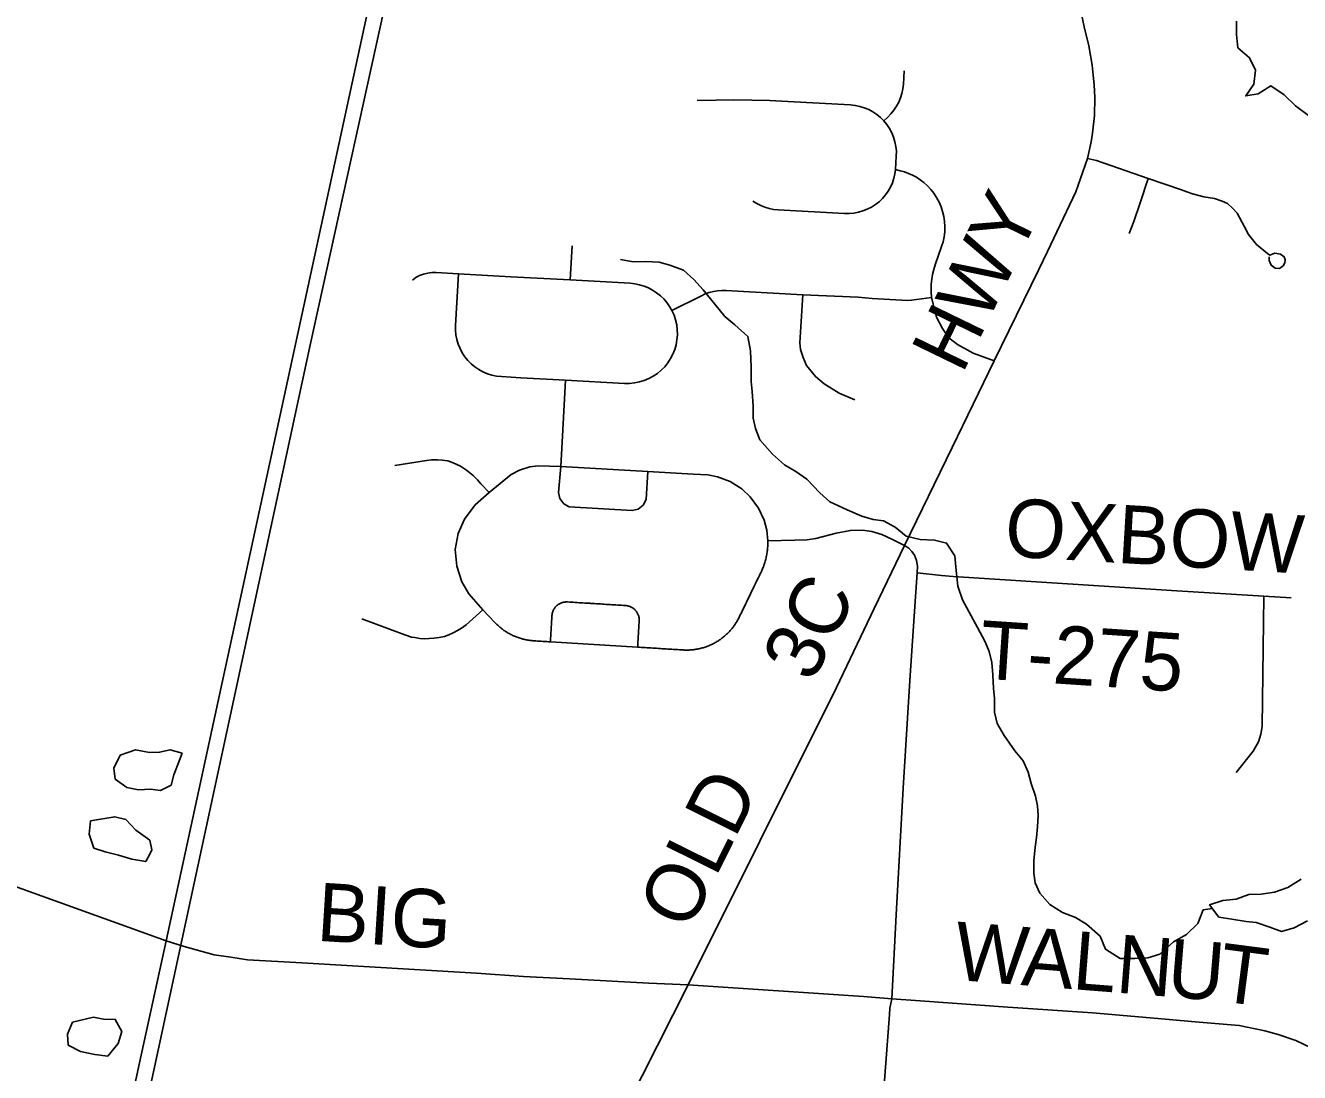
# Model space of a CAD drawing. Extents: x 114843 to 284848, y 317643 to 566895.
# Drawn here: x 229664 to 236222, y 465676 to 471065 of the extents above; entities that cross this region are included whole.
import ezdxf

# ---------------------------------------------------------------- set-up
doc = ezdxf.new("R2010")
doc.units = 0
for name, color, linetype in [('GM_X_County_Road', 7, 'Continuous'), ('GM_X_County_Road_Text', 7, 'Continuous'), ('GM_X_Major_Lake', 7, 'Continuous'), ('GM_X_Minor_Lake', 7, 'Continuous'), ('GM_X_Minor_River', 7, 'Continuous'), ('GM_X_Rail_Line', 7, 'Continuous'), ('GM_X_State_Route', 7, 'Continuous'), ('GM_X_Township_Road', 7, 'Continuous'), ('GM_X_Township_Road_Text', 7, 'Continuous')]:
    doc.layers.add(name, color=color, linetype=linetype)

msp = doc.modelspace()

# ---------------------------------------------------------------- linework, layer by layer
at = {"layer": 'GM_X_County_Road'}
for points in [[(235131, 470380.7), (235149.3, 470466.2), (235156.3, 470511.4), (235165.7, 470602.3), (235168.7, 470693.7), (235164.9, 470759.4), (235160.2, 470809.8), (235154, 470860.1), (235136.6, 470959.8), (235113.1, 471058.3), (235072.3, 471255.7)], [(234878.2, 469806.4), (234924.3, 469900.9), (235070.5, 470208.6), (235131, 470380.7)], [(228452.8, 456746.9), (228568.8, 456989.6), (229378.7, 458650.2), (229668.9, 459249.2), (230356.8, 460667.5), (230882.9, 461737.6), (231004.4, 461985.7), (231182.9, 462352.8), (231471.2, 462933.6), (231589.6, 463179.4), (231843, 463658.4), (232445, 464881.6), (233074, 466127.7), (233443.8, 466866.3), (233837.9, 467658.4), (234031.8, 468064.3), (234188.3, 468389.2), (234433.5, 468893.6), (234650.3, 469338.7), (234878.2, 469806.4)], [(234123.2, 466054.7), (234144.7, 466488.4), (234182.2, 467139.6), (234216.1, 467693.1), (234242.6, 468099.6), (234253.3, 468248), (234254.9, 468282.8), (234250.7, 468311.3), (234240.2, 468338.1), (234226.9, 468358.5), (234210.7, 468374.6), (234188.3, 468389.2)], [(234030.8, 462482.6), (233991.1, 462612.3), (233949.9, 462766), (233940.9, 462830.5), (233937.3, 462901.4), (233937.9, 462936.8), (233959.6, 463307.9), (233976, 463591.4), (234000.9, 464039.5), (234040.6, 464879.8), (234061.9, 465274.8), (234075.7, 465498.7), (234110.5, 465974), (234113.6, 466007), (234123.2, 466054.7)]]:
    msp.add_lwpolyline(points, dxfattribs=at)
at = {"layer": 'GM_X_Major_Lake'}
for points in [[(236274.7, 470597), (236200.7, 470650.8), (236142.7, 470708.8), (236074.8, 470754.7), (236008.9, 470712.5), (235945, 470702.4), (235986.9, 470762.5), (235994.8, 470834.6), (235964.8, 470898.5), (235904.8, 470950.5), (235896.7, 471018.5), (235896.7, 471086.5)], [(236262.3, 466456.7), (236194.4, 466420.6), (236128.5, 466402.4), (236068.6, 466424.3), (235998.6, 466448.2), (235946.7, 466454.1), (235872.8, 466466), (235806.8, 466475.9), (235758.8, 466539.8), (235826.7, 466562), (235894.7, 466568.1), (235960.6, 466592.2), (236024.5, 466594.4), (236092.4, 466604.5), (236162.3, 466628.6), (236230.2, 466670.8)]]:
    msp.add_lwpolyline(points, dxfattribs=at)
at = {"layer": 'GM_X_Minor_Lake'}
for points in [[(230457.3, 467283.5), (230469.9, 467319.5), (230407.8, 467336.9), (230353.9, 467324.5), (230302, 467324), (230230, 467337.4), (230150.3, 467308.7)], [(230150.3, 467308.7), (230118.8, 467242.4), (230125.3, 467186.4), (230185.6, 467142.9), (230245.6, 467131.4), (230307.5, 467133.9), (230359.5, 467128.4), (230413.3, 467154.9), (230426.8, 467209), (230457.3, 467283.5)], [(230304.7, 466803.8), (230314.1, 466821.8), (230303.7, 466871.7), (230231.3, 466923.1), (230180.9, 466978.7), (230122.9, 466992.2), (229999.2, 466971.1)], [(229999.2, 466971.1), (229991.7, 466903), (230016.3, 466831.2), (230074.4, 466811.7), (230142.5, 466794.3), (230210.5, 466774.8), (230282.6, 466761.5), (230304.7, 466803.8)], [(230109.5, 465788.3), (230140.4, 465825.6), (230159.8, 465887.8), (230125.4, 465949.5), (230065.4, 465951), (230013.4, 465960.5), (229905.7, 465935.6)], [(229905.7, 465935.6), (229880.2, 465873.3), (229882.7, 465817.3), (229946.9, 465783.8), (230020.9, 465768.5), (230086.9, 465761.1), (230109.5, 465788.3)]]:
    msp.add_lwpolyline(points, dxfattribs=at)
at = {"layer": 'GM_X_Minor_River'}
msp.add_lwpolyline([(235773.5, 466520.3), (235725.3, 466513.4), (235697.9, 466443.1), (235640.4, 466386.6), (235572.8, 466347.9), (235503.3, 466285.3), (235441.5, 466266.7), (235373.6, 466262.1), (235297.7, 466263.4), (235223.4, 466310.8), (235194.9, 466378.6), (235124.5, 466440), (235068.2, 466473.5), (235002.1, 466499), (234935.8, 466540.4), (234885.4, 466600), (234861, 466651.8), (234854.6, 466701.8), (234854.1, 466765.8), (234861.5, 466836), (234867.1, 466886), (234872.6, 466940.1), (234876.2, 466998.2), (234873.8, 467048.2), (234863.4, 467098.1), (234840.9, 467164), (234824.4, 467221.8), (234800, 467279.7), (234755.6, 467331.3), (234701, 467410.9), (234664.5, 467472.6), (234652.1, 467530.5), (234651.5, 467602.5), (234647.1, 467652.5), (234642.5, 467722.5), (234638, 467786.5), (234623.6, 467842.4), (234603.2, 467892.3), (234564.7, 467966), (234522, 468045.6), (234487.6, 468109.4), (234463, 468179.2), (234454.4, 468259.1), (234447.8, 468335.1), (234405.3, 468400.8), (234343.2, 468416.3), (234269.3, 468419.6), (234197.2, 468437), (234140.9, 468482.5), (234080.7, 468516), (234026.7, 468521.5), (233968.6, 468539), (233892.4, 468572.4), (233804.2, 468613.6), (233751.8, 468659.2), (233685.3, 468730.6), (233629.1, 468770.1), (233570.8, 468803.6), (233508.5, 468859.1), (233443.9, 468932.6), (233421.5, 468990.4), (233409.1, 469044.3), (233408.6, 469106.4), (233404, 469180.4), (233399.5, 469232.4), (233399, 469306.4), (233396.3, 469390.4), (233381.7, 469464.3), (233315.3, 469523.8), (233263, 469567.3), (233212.5, 469630.9), (233152, 469704.4), (233103.6, 469758), (233051.3, 469805.6), (232981.1, 469831), (232925, 469846.5), (232857.1, 469849.9), (232791.2, 469849.3), (232727.1, 469860.8)], dxfattribs=at)
at = {"layer": 'GM_X_Rail_Line'}
msp.add_lwpolyline([(226780, 449260.9), (227372, 451998.2), (228493.8, 457281.6), (229748.5, 463013.5), (231131.5, 469427.4), (232050.9, 473605.1), (232281.6, 474116.9), (232537.2, 474624.4), (232878.6, 475119.9), (233175.5, 475473), (233592, 475928.6), (234287.2, 476526.2), (236117, 478006.2), (236539.4, 478352.1), (237354.1, 479001.8), (237912.8, 479585), (238616.9, 480450.4), (239985.7, 482253.7)], dxfattribs=at)
at = {"layer": 'GM_X_State_Route'}
msp.add_lwpolyline([(229847.4, 463859.3), (229935.7, 464265.8), (230056.9, 464825), (230251.4, 465725.3), (230388.6, 466354), (231703.6, 472426), (232534, 476266.8)], dxfattribs=at)
at = {"layer": 'GM_X_Township_Road'}
for p, q in [((235401, 470151.5), (235442.7, 470277.7)), ((232467.2, 469755), (232476.9, 469931.4)), ((229436.5, 466696.4), (230388.6, 466354))]:
    msp.add_line(p, q, dxfattribs=at)
for points in [[(234081.5, 470574.8), (234101.8, 470593.2), (234118.8, 470610.3), (234134, 470628.8), (234147.4, 470648.8), (234158.9, 470669.9), (234168.2, 470692.1), (234175.4, 470715), (234180.3, 470738.5), (234183, 470762.4), (234187.3, 470831.6)], [(233121.6, 470678.8), (233217, 470680.6), (233309.6, 470681.5), (233402.2, 470680.7), (233494.8, 470678.2), (233587.3, 470673.9), (233910.5, 470656.1), (233934.6, 470653.5), (233958.4, 470648.7), (233981.6, 470641.6), (234004, 470632.2), (234025.4, 470620.8), (234045.5, 470607.3), (234064.3, 470591.9), (234081.5, 470574.8), (234097.3, 470555.6), (234111.1, 470535), (234122.8, 470513.1), (234132.2, 470490.2), (234139.3, 470466.5), (234144.1, 470442.1), (234146.4, 470417.5), (234146.3, 470392.7), (234142.3, 470323.3)], [(235131, 470380.7), (235177.3, 470369.8), (235442.7, 470277.7), (235613.8, 470219.4), (235642.1, 470208.2), (235670.9, 470198.4), (235729.8, 470183.4), (235783.2, 470173.7), (235823.6, 470160.6), (235850.3, 470148.1), (235877.5, 470125.5), (235900.2, 470098.3), (235939.2, 470027.8), (235959.6, 469989.3), (236000.1, 469938), (236056.4, 469891.9)], [(233408.2, 470161.1), (233427.6, 470148.6), (233448.2, 470137.9), (233469.6, 470129.3), (233491.8, 470122.7), (233514.5, 470118.2), (233537.5, 470115.8), (233879.6, 470096.9), (233903.7, 470096.8), (233927.7, 470098.9), (233951.3, 470103.4), (233974.5, 470110.1), (233996.9, 470119), (234018.3, 470130), (234038.6, 470143), (234057.5, 470158), (234074.9, 470174.6), (234090.6, 470192.9), (234104.5, 470212.6), (234116.4, 470233.6), (234126.2, 470255.6), (234133.9, 470278.4), (234139.1, 470300.7), (234142.3, 470323.3)], [(234326.1, 469733.2), (234328.5, 469758.5), (234332.7, 469783.5), (234338.6, 469808.2), (234346.1, 469832.4), (234379.2, 469926.8), (234386.7, 469951.8), (234392.1, 469977.5), (234395.2, 470003.5), (234396, 470029.7), (234394.5, 470055.9), (234390.8, 470081.8), (234384.8, 470107.3), (234376.6, 470132.2), (234366.2, 470156.3), (234353.8, 470179.3), (234339.4, 470201.3), (234324, 470220.9), (234307, 470239.2), (234288.6, 470256), (234268.8, 470271.2), (234249.8, 470283.5), (234229.9, 470294.4), (234209.2, 470303.7), (234187.9, 470311.5), (234166.1, 470317.6), (234142.3, 470323.3)], [(235345.5, 469994.8), (235369.6, 470056.8), (235401, 470151.5)], [(236056.4, 469891.9), (236068.5, 469882), (236095.1, 469892.5), (236123.4, 469888.7), (236142, 469875), (236147, 469859.3), (236145.7, 469842.9), (236138.3, 469828.2), (236118.4, 469814), (236096.7, 469815.3), (236075.3, 469831.1), (236064.9, 469855.6), (236065.7, 469873.5)], [(231655.4, 469754.8), (231673.4, 469767.2), (231692.7, 469777.3), (231713.1, 469785.1), (231734.2, 469790.3), (231755.9, 469793), (231777.7, 469793.1), (231892, 469786.8)], [(231892, 469786.8), (231877.4, 469521.2), (231877.2, 469496.7), (231879.5, 469472.3), (231884.1, 469448.2), (231891.1, 469424.6), (231900.4, 469401.9), (231911.8, 469380.2), (231925.3, 469359.7), (231940.7, 469340.7), (231958, 469323.2), (231976.9, 469307.5), (231997.2, 469293.8), (232018.7, 469282.1), (232041.3, 469272.6), (232064.8, 469265.3), (232088.8, 469260.4), (232113.2, 469257.8), (232214, 469252.2), (232443.7, 469239.6), (232747.2, 469222.8), (232773, 469222.7), (232798.6, 469225.1), (232823.9, 469230.1), (232848.5, 469237.5), (232872.3, 469247.4), (232894.9, 469259.6), (232916.3, 469274), (232936.1, 469290.4), (232954.1, 469308.8), (232970.3, 469328.8), (232984.3, 469350.4), (232996.2, 469373.2), (233005.7, 469397.2), (233012.7, 469421.9), (233017.3, 469447.2), (233019.4, 469472.9), (233018.8, 469498.6), (233015.7, 469524.2), (233010.1, 469549.3), (233002, 469573.7), (232991.5, 469597.2)], [(231892, 469786.8), (232161.6, 469771.9), (232467.2, 469755), (232775.7, 469738), (232800.1, 469735.5), (232824.1, 469730.7), (232847.6, 469723.6), (232870.3, 469714.3), (232892, 469702.9), (232912.5, 469689.5), (232931.7, 469674.3), (232949.3, 469657.2), (232965.3, 469638.6), (232979.4, 469618.5), (232991.5, 469597.2)], [(232991.5, 469597.2), (233142.7, 469674), (233162.6, 469683), (233183.2, 469690.3), (233204.4, 469695.7), (233226, 469699.3), (233247.8, 469701), (233269.7, 469700.7), (233358.8, 469695.8)], [(233358.8, 469695.8), (233665.1, 469678.9), (233949.5, 469666.7), (234022.5, 469660.3), (234175.4, 469651), (234202, 469650.2), (234224.1, 469651.9), (234327.9, 469664.6)], [(233932.5, 469138.8), (233852.4, 469173), (233775.7, 469221), (233730.3, 469258.9), (233684.7, 469314.1), (233667.1, 469355.6), (233652.9, 469397.2), (233649.2, 469431.9), (233665.1, 469678.9)], [(234650.3, 469338.7), (234541.7, 469378.1), (234461.6, 469422.7), (234416.2, 469457.1), (234384.6, 469505.5), (234352.9, 469564.3), (234327.9, 469664.6), (234325.5, 469693.7), (234325.8, 469714.5), (234326.1, 469733.2)], [(232443.7, 469239.6), (232429.6, 468984.5), (232419.1, 468794.8), (232408.2, 468661.3), (232414.7, 468629.9), (232434.7, 468603.2), (232462.4, 468588.3), (232787.4, 468568.7), (232816.6, 468575.4), (232843.8, 468596.3), (232858.4, 468625.3), (232867.8, 468769.3)], [(231564.2, 468799.9), (231728.4, 468826.4), (231753.2, 468829.5), (231784.4, 468829.8), (231808, 468827.6), (231836.9, 468823.7), (231865.2, 468813.9), (231903.1, 468797), (231933.9, 468776.7), (231968.2, 468749.2), (231989.6, 468726.4), (232008, 468706.5), (232051, 468661.9)], [(232051, 468661.9), (232163.4, 468754.2), (232205.8, 468777), (232259, 468793.2), (232302.2, 468798.7), (232419.1, 468794.8), (232867.8, 468769.3), (233099.9, 468756.5), (233175.4, 468751.7), (233226.1, 468742), (233291.2, 468717.2), (233350.2, 468680.1), (233394.6, 468638.7), (233437.5, 468580), (233465.4, 468519.5), (233479.3, 468466.7), (233484.9, 468412.4), (233484.9, 468406.5), (233485, 468400.6), (233484.8, 468394.7), (233484.6, 468388.8), (233484.3, 468382.9), (233483.9, 468377), (233483.4, 468371.1), (233482.8, 468365.2), (233482.1, 468359.3), (233481.3, 468353.5), (233480.4, 468347.6), (233479.4, 468341.8), (233478.3, 468336), (233477.1, 468330.2), (233475.8, 468324.5), (233474.4, 468318.7), (233472.9, 468313), (233471.3, 468307.3), (233469.7, 468301.7), (233467.9, 468296), (233466, 468290.4), (233464, 468284.8), (233462, 468279.3), (233459.8, 468273.8), (233457.6, 468268.3), (233455.7, 468264), (233453.8, 468259.7), (233451.8, 468255.4), (233449.8, 468251.2), (233445.5, 468242.2), (233441.2, 468233.3), (233436.8, 468224.4), (233432.5, 468215.5), (233428.2, 468206.6), (233423.8, 468197.7), (233419.5, 468188.7), (233415.2, 468179.8), (233410.8, 468170.9), (233406.5, 468162), (233402.2, 468153), (233397.8, 468144.2), (233393.5, 468135.2), (233389.2, 468126.3), (233384.8, 468117.4), (233380.5, 468108.5), (233376.2, 468099.5), (233371.8, 468090.7), (233367.5, 468081.7), (233363.2, 468072.8), (233358.8, 468063.9), (233354.5, 468055), (233350.2, 468046), (233345.9, 468037.1), (233341.6, 468028.2), (233337.2, 468019.3), (233334.9, 468014.6), (233332.5, 468010), (233330, 468005.4), (233327.5, 468000.9), (233324.8, 467996.4), (233322.1, 467992), (233319.3, 467987.5), (233316.5, 467983.2), (233313.5, 467978.9), (233310.5, 467974.7), (233307.5, 467970.5), (233304.3, 467966.3), (233301, 467962.2), (233297.8, 467958.2), (233294.4, 467954.3), (233290.9, 467950.3), (233287.4, 467946.5), (233283.9, 467942.7), (233280.2, 467939), (233276.5, 467935.3), (233272.8, 467931.7), (233268.9, 467928.2), (233265.1, 467924.7), (233261.1, 467921.3), (233257.1, 467918), (233253.1, 467914.7), (233248.9, 467911.5), (233244.8, 467908.4), (233240.5, 467905.4), (233236.3, 467902.4), (233231.9, 467899.5), (233227.6, 467896.7), (233223.1, 467894), (233218.7, 467891.3), (233214.1, 467888.7), (233209.6, 467886.2), (233205, 467883.8), (233200.3, 467881.4), (233195.6, 467879.2), (233190.9, 467877), (233186.2, 467874.9), (233181.4, 467872.9), (233176.5, 467870.9), (233171.7, 467869.1), (233166.8, 467867.3), (233161.8, 467865.6), (233156.9, 467864), (233151.9, 467862.5), (233146.9, 467861.1), (233141.8, 467859.7), (233136.8, 467858.5), (233131.7, 467857.3), (233126.6, 467856.3), (233121.5, 467855.3), (233116.4, 467854.4), (233111.2, 467853.6), (233106.1, 467852.9), (233100.9, 467852.2), (233095.7, 467851.7), (233090.6, 467851.2), (233085.3, 467850.9), (233080.2, 467850.6), (233074.9, 467850.4), (233069.8, 467850.4), (233064.5, 467850.4), (233059.3, 467850.5), (233054.1, 467850.6), (233048.9, 467850.9), (233039.2, 467851.5), (233029.4, 467852.1), (233019.6, 467852.7), (233009.8, 467853.3), (233000.1, 467853.9), (232990.3, 467854.5), (232980.5, 467855.1), (232970.7, 467855.7), (232961, 467856.3), (232951.2, 467856.9), (232941.4, 467857.5), (232931.6, 467858.1), (232921.9, 467858.7), (232912.1, 467859.3), (232902.3, 467859.9), (232892.6, 467860.5), (232882.8, 467861.1), (232873, 467861.7), (232863.2, 467862.3), (232853.5, 467862.9), (232843.7, 467863.5), (232833.9, 467864.1), (232824.1, 467864.7), (232814.4, 467865.3), (232365.6, 467892.9), (232356.1, 467893.5), (232346.7, 467894.1), (232337.2, 467894.7), (232327.7, 467895.3), (232318.3, 467895.8), (232308.8, 467896.4), (232299.3, 467897), (232289.9, 467897.6), (232280.4, 467898.2), (232275.3, 467898.5), (232270.1, 467899), (232265, 467899.5), (232259.9, 467900.1), (232254.8, 467900.9), (232249.7, 467901.6), (232244.6, 467902.6), (232239.5, 467903.5), (232234.5, 467904.6), (232229.5, 467905.7), (232224.5, 467907), (232219.5, 467908.3), (232214.5, 467909.7), (232209.6, 467911.2), (232204.7, 467912.8), (232199.8, 467914.4), (232194.9, 467916.2), (232190.1, 467918), (232185.3, 467919.9), (232180.6, 467921.9), (232175.9, 467923.9), (232171.2, 467926.1), (232166.5, 467928.3), (232161.9, 467930.7), (232157.4, 467933.1), (232152.8, 467935.5), (232148.3, 467938.1), (232143.9, 467940.7), (232139.5, 467943.4), (232135.2, 467946.2), (232130.9, 467949), (232126.6, 467951.9), (232122.4, 467954.9), (232118.3, 467958), (232114.2, 467961.1), (232110.1, 467964.3), (232106.2, 467967.6), (232102.3, 467971), (232098.4, 467974.4), (232094.6, 467977.9), (232090.8, 467981.4), (232087.2, 467985), (232083.5, 467988.7), (232080, 467992.4), (232018.7, 468057.6), (231945.4, 468139.9), (231909.2, 468201), (231884, 468282.7), (231876.3, 468368.6), (231891, 468450.6), (231923.2, 468524.5), (231979, 468597.5), (232051, 468661.9)], [(233484.9, 468412.4), (233624.2, 468415.7), (233685, 468417.8), (233732.6, 468425.1), (233837.4, 468451.5), (233910.2, 468466.1), (233972.8, 468466.9), (234020.1, 468460), (234071.6, 468444.6), (234125.8, 468419.7), (234188.3, 468389.2)], [(234253.3, 468248), (234379, 468233.9), (234439.6, 468228.6), (235590.7, 468154.8), (236038.3, 468127.2), (236179.3, 468119)], [(235896.1, 467219.7), (235983.6, 467329.8), (236010.4, 467378.8), (236023, 467417.4), (236029.4, 467457.6), (236038.3, 468127.2)], [(231395.8, 468010.6), (231616.7, 467928.4), (231650.6, 467917.4), (231667.5, 467914.7), (231693.6, 467910), (231716.9, 467908.7), (231742.2, 467909.6), (231766.2, 467911.9), (231793.6, 467915.6), (231820.3, 467920), (231842.8, 467927.9), (231864.5, 467939.3), (231886.9, 467951.5), (231908, 467962.9), (231931.8, 467980), (232018.7, 468057.6)], [(232365.6, 467892.9), (232366.2, 467902.6), (232366.8, 467912.2), (232367.4, 467921.8), (232367.9, 467931.4), (232368.6, 467941.1), (232369.1, 467950.7), (232369.7, 467960.3), (232370.3, 467969.9), (232370.9, 467979.6), (232371.5, 467989.2), (232372.1, 467998.8), (232372.7, 468008.4), (232373.3, 468018.1), (232373.9, 468027.7), (232374.2, 468031.6), (232374.8, 468035.5), (232375.5, 468039.3), (232376.5, 468043.2), (232377.6, 468046.9), (232379, 468050.6), (232380.5, 468054.2), (232382.2, 468057.7), (232384.1, 468061.2), (232386.2, 468064.5), (232388.4, 468067.7), (232390.9, 468070.8), (232393.4, 468073.8), (232396.2, 468076.6), (232399.1, 468079.3), (232402.1, 468081.8), (232405.2, 468084.1), (232408.5, 468086.3), (232411.8, 468088.4), (232415.3, 468090.2), (232418.8, 468091.9), (232422.5, 468093.3), (232426.2, 468094.6), (232430, 468095.7), (232433.8, 468096.6), (232437.7, 468097.2), (232441.6, 468097.7), (232445.5, 468098), (232449.4, 468098.1), (232453.3, 468097.9), (232463.3, 468097.3), (232473.3, 468096.7), (232483.3, 468096.1), (232493.2, 468095.5), (232503.2, 468094.9), (232513.2, 468094.2), (232523.1, 468093.6), (232533.1, 468093), (232543.1, 468092.4), (232553, 468091.8), (232563, 468091.2), (232568, 468090.9), (232573, 468090.6), (232582.9, 468090), (232592.9, 468089.3), (232602.9, 468088.7), (232612.8, 468088.1), (232622.8, 468087.5), (232632.8, 468086.9), (232642.7, 468086.3), (232652.7, 468085.7), (232662.7, 468085.1), (232672.6, 468084.4), (232682.6, 468083.8), (232692.6, 468083.2), (232702.5, 468082.6), (232712.5, 468082), (232722.5, 468081.4), (232732.5, 468080.8), (232742.4, 468080.2), (232752.4, 468079.5), (232756.3, 468079.2), (232760.1, 468078.7), (232763.9, 468077.9), (232767.7, 468077), (232771.4, 468075.9), (232775.1, 468074.6), (232778.7, 468073), (232782.2, 468071.4), (232785.6, 468069.5), (232788.9, 468067.4), (232792, 468065.2), (232795.1, 468062.9), (232798.1, 468060.3), (232800.9, 468057.7), (232803.6, 468054.8), (232806.1, 468051.9), (232808.4, 468048.8), (232810.7, 468045.6), (232812.7, 468042.3), (232814.6, 468038.9), (232816.2, 468035.4), (232817.7, 468031.8), (232819, 468028.1), (232820.2, 468024.4), (232821.1, 468020.7), (232821.8, 468016.8), (232822.3, 468013), (232822.7, 468009.1), (232822.8, 468005.2), (232822.7, 468001.4), (232822.1, 467990.5), (232821.5, 467980.8), (232820.9, 467971.2), (232820.3, 467961.6), (232819.7, 467952), (232819.1, 467942.3), (232818.5, 467932.7), (232817.9, 467923.1), (232817.3, 467913.5), (232816.7, 467903.8), (232816.2, 467894.2), (232815.6, 467884.6), (232815, 467875), (232814.4, 467865.3)], [(230388.6, 466354), (230479.9, 466323.9), (230635.5, 466281.7), (230720.8, 466269), (230806, 466256.3), (231085.4, 466239.9)], [(231085.4, 466239.9), (231985, 466186.9), (232227.9, 466171.1), (232464.8, 466157.7), (232872.1, 466136.5), (233074, 466127.7), (233977, 466067.8), (234123.2, 466054.7)], [(234123.2, 466054.7), (234269.3, 466044.8), (234719.4, 466012.3), (235155.9, 465982.9), (235452.2, 465958.3), (235704.5, 465936.1), (235911.2, 465918.4), (236043.5, 465890.5), (236110.9, 465871.8), (236202.4, 465841.2), (236325.3, 465782)]]:
    msp.add_lwpolyline(points, dxfattribs=at)

# ---------------------------------------------------------------- texts
at = {"layer": 'GM_X_County_Road_Text'}
for s, rotation, p in [('HWY', 64.10536, (234485.4, 469265.5)), ('3C', 63.59185, (233713.8, 467676.2)), ('OLD', 63.55336, (233076.8, 466396.6))]:
    msp.add_text(s, height=300, rotation=rotation, dxfattribs=at).set_placement(p)
at = {"layer": 'GM_X_Township_Road_Text'}
for s, rotation, p in [('OXBOW RD', 356.62569, (234699.3, 468333.8)), ('T-275', 356.21001, (234568.7, 467704.6)), ('BIG', 356.44158, (231157.6, 466354.6)), ('W', 355.47618, (234437.6, 466153.9)), ('A', 355.47664, (234784.2, 466126.5)), ('L', 355.47747, (235047.4, 466105.7)), ('N', 355.47666, (235271, 466088)), ('U', 355.31968, (235534, 466067.2)), ('T', 352.60388, (235793.4, 466046))]:
    msp.add_text(s, height=300, rotation=rotation, dxfattribs=at).set_placement(p)

doc.saveas('drawing.dxf')
